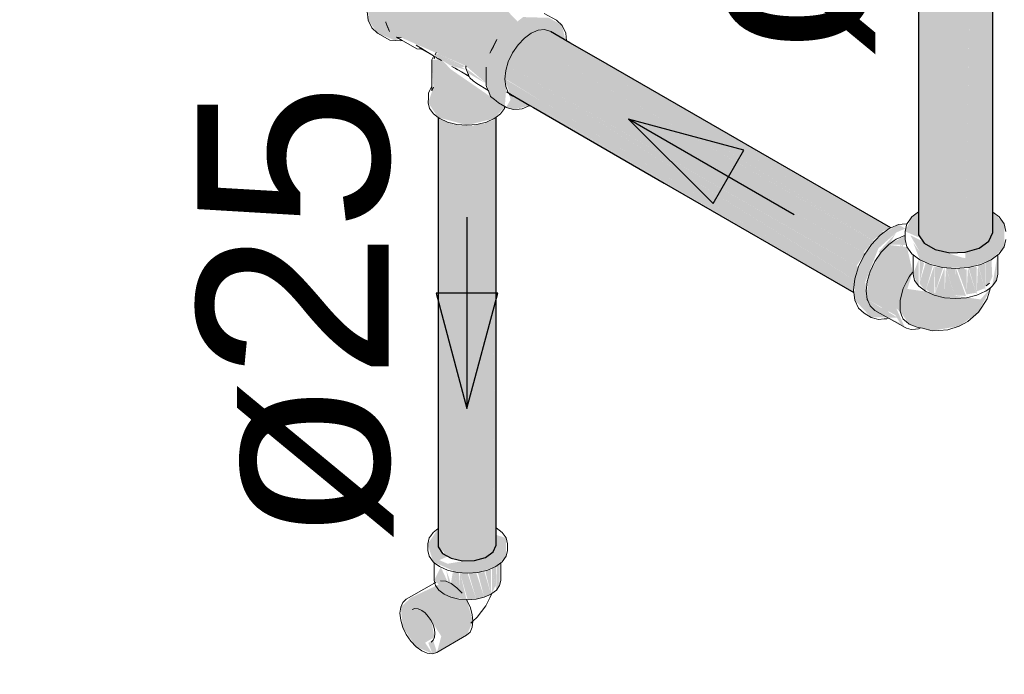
# Model space of a CAD drawing. Header units: millimetres. Extents: x 567 to 934, y -1 to 364.
# Tile 570 of 656: x 750.363 to 751.392, y 69.973 to 70.658. Entities that reach past the tile are written whole.
import ezdxf

# ---------------------------------------------------------------- set-up
doc = ezdxf.new("R2010")
doc.units = ezdxf.units.MM
doc.header["$MEASUREMENT"] = 0
doc.linetypes.add('NULL', pattern=[0])
for name, color, linetype, lineweight in [('AF-Condutos', 140, 'Continuous', 25), ('AF-Conexões', 152, 'Continuous', 18), ('AF-Peça de utilização', 152, 'Continuous', 18), ('AF-Sentido conduto', 140, 'Continuous', 30), ('AF-Textos conduto', 7, 'Continuous', 9), ('Textos', 7, 'Continuous', 9)]:
    doc.layers.add(name, color=color, linetype=linetype, lineweight=lineweight)
doc.styles.add('Arial', font='arial.ttf')

msp = doc.modelspace()

# ---------------------------------------------------------------- hatches: boundary and pattern name
at = {"layer": 'AF-Condutos', "linetype": 'Continuous'}
for points in [[(751.3027, 70.4328), (751.3032, 70.4997), (751.3027, 71.2456)], [(751.3661, 70.4188), (751.3763, 70.4261), (751.3763, 71.2389)], [(751.3027, 71.2321), (751.3032, 70.4997), (751.3085, 71.2293)], [(751.3029, 70.4573), (751.3085, 70.424), (751.32, 70.4174), (751.32, 71.2302), (751.31, 70.5298), (751.3085, 71.2369)], [(751.3515, 70.4145), (751.3661, 70.4188), (751.3661, 71.2316)], [(751.3762, 71.2309), (751.3661, 71.2264), (751.3661, 70.4188)], [(751.3763, 70.4261), (751.3805, 70.4352), (751.3805, 71.235), (751.3805, 71.2349)], [(751.3763, 70.4261), (751.3805, 71.2349), (751.3788, 71.2337)], [(751.3763, 70.4261), (751.3788, 71.2337), (751.3763, 71.2318)], [(751.3085, 71.2277), (751.31, 70.5298), (751.32, 71.2244)], [(751.32, 70.4174), (751.3353, 70.414), (751.3353, 71.2268)], [(751.32, 71.2235), (751.32, 70.4174), (751.3352, 71.2213)], [(751.3353, 70.414), (751.3515, 70.4145), (751.3515, 71.2273)], [(751.3514, 71.2211), (751.3353, 71.2224), (751.3353, 70.414)], [(751.3515, 70.4145), (751.3659, 71.2238), (751.3515, 71.2228)], [(750.8835, 70.6559), (750.9011, 70.645), (751.2661, 70.435)], [(750.9178, 70.6455), (750.884, 70.656), (750.9052, 70.6467), (750.9002, 70.6462), (751.2661, 70.435), (751.2663, 70.4351), (750.9396, 70.631), (751.2728, 70.4396)], [(750.8894, 70.637), (751.2564, 70.426), (751.2566, 70.4261), (750.9011, 70.645)], [(751.2654, 70.4354), (750.9011, 70.645), (751.2552, 70.427)], [(750.8621, 70.6355), (750.8794, 70.6246), (751.2444, 70.4147)], [(750.8894, 70.637), (750.8788, 70.6258), (751.2469, 70.4133), (751.2471, 70.4135)], [(751.2558, 70.4263), (750.8894, 70.637), (751.2455, 70.4144)], [(750.873, 70.6106), (751.2397, 70.3988), (751.2398, 70.3991), (750.8794, 70.6246)], [(751.238, 70.4002), (751.2467, 70.4134), (750.8794, 70.6246)], [(751.2726, 70.4397), (750.9396, 70.631), (751.2645, 70.4361)], [(750.9687, 70.616), (751.2729, 70.4397), (751.2738, 70.4401)], [(750.8703, 70.5963), (751.236, 70.3852), (751.236, 70.3855), (750.8728, 70.61)], [(750.8723, 70.6103), (751.2376, 70.4001), (750.873, 70.6106)], [(751.2358, 70.3857), (751.2397, 70.3988), (750.8728, 70.61)], [(750.8758, 70.5801), (751.2352, 70.3725), (750.9042, 70.5661), (751.2348, 70.3757), (751.235, 70.3759), (750.8702, 70.5959)], [(750.8703, 70.5963), (750.9082, 70.573), (751.236, 70.3852)], [(750.9082, 70.573), (751.235, 70.3759), (751.236, 70.3852)], [(751.2347, 70.3729), (751.2348, 70.3757), (750.8991, 70.5692)], [(750.8007, 70.1257), (750.8005, 70.5556), (750.8005, 70.1289)], [(750.8005, 70.5551), (750.8007, 70.1257), (750.8048, 70.5524)], [(750.8005, 70.1065), (750.8141, 70.0945), (750.8141, 70.5498), (750.8136, 70.5499), (750.8056, 70.1283), (750.8051, 70.5531), (750.8048, 70.5532)], [(750.8056, 70.1283), (750.8136, 70.5493), (750.8051, 70.5531)], [(750.8494, 70.5503), (750.8387, 70.0922), (750.85, 70.0955), (750.85, 70.5504)], [(750.8494, 70.549), (750.8387, 70.5481), (750.8387, 70.0922)], [(750.8582, 70.1278), (750.858, 70.5534), (750.8575, 70.5536), (750.85, 70.0955), (750.8613, 70.1084), (750.8613, 70.5559), (750.8611, 70.5557)], [(750.8575, 70.5522), (750.85, 70.5504), (750.85, 70.0955)], [(750.8611, 70.5552), (750.858, 70.5538), (750.8582, 70.1286)], [(750.8141, 70.5488), (750.8141, 70.0945), (750.8253, 70.5471)], [(750.8253, 70.548), (750.8141, 70.0945), (750.826, 70.0918), (750.826, 70.5479)], [(750.838, 70.5481), (750.826, 70.0918), (750.8387, 70.0922), (750.8387, 70.5481)], [(750.826, 70.5472), (750.826, 70.0918), (750.838, 70.547)], [(751.3029, 70.4573), (751.3027, 70.4328), (751.3085, 70.424)]]:
    msp.add_hatch(color=151, dxfattribs=at).paths.add_polyline_path(points)
at = {"layer": 'AF-Conexões', "linetype": 'Continuous'}
for points in [[(750.7556, 70.636), (750.7621, 70.639), (750.8295, 70.6095), (750.8509, 70.5912), (750.8553, 70.5776), (750.8703, 70.5669), (750.8739, 70.6138), (750.8908, 70.6384), (750.9118, 70.6474), (750.9335, 70.6366), (750.9302, 70.6518), (750.9166, 70.6597), (750.8894, 70.6605), (750.8835, 70.6559), (750.8679, 70.6723), (750.8623, 70.6703), (750.8381, 70.6897), (750.8125, 70.7071), (750.845, 70.6907), (750.8707, 70.6736), (750.8731, 70.6745), (750.8511, 70.6895), (750.8309, 70.6989), (750.802, 70.7267), (750.7899, 70.7349), (750.7732, 70.7364), (750.7539, 70.7252), (750.7372, 70.7045), (750.7276, 70.6796), (750.7276, 70.6574), (750.7372, 70.6437)], [(750.8129, 70.6101), (750.8305, 70.605), (750.8012, 70.622), (750.7963, 70.6209)], [(750.8289, 70.6091), (750.8012, 70.622), (750.8256, 70.608)], [(750.7956, 70.5871), (750.7903, 70.5709), (750.8005, 70.5556), (750.8307, 70.5475), (750.8593, 70.5544), (750.8703, 70.5669), (750.8135, 70.6061), (750.8043, 70.6161), (750.7939, 70.6157)], [(750.8326, 70.6014), (750.8509, 70.5909), (750.8307, 70.6063)], [(750.8965, 70.568), (750.8744, 70.5808), (750.8793, 70.5637)], [(750.8793, 70.5637), (750.8784, 70.5777), (750.8716, 70.5661)], [(751.3813, 70.4368), (751.3414, 70.4668), (751.3151, 70.4627)], [(751.3027, 70.4564), (751.2958, 70.4516), (751.2887, 70.4364), (751.3027, 70.4302)], [(751.3805, 70.4564), (751.3768, 70.4271), (751.3515, 70.4145), (751.3516, 70.4085), (751.3041, 70.4149), (751.2971, 70.4247), (751.3041, 70.4065), (751.3278, 70.3986), (751.355, 70.3986), (751.3786, 70.4065), (751.3923, 70.4201), (751.3923, 70.4442)], [(751.27, 70.3464), (751.2867, 70.4315), (751.2627, 70.3506), (751.2541, 70.3566), (751.2469, 70.383), (751.2608, 70.4186), (751.2794, 70.4352), (751.289, 70.4393), (751.2817, 70.4435), (751.2625, 70.4323), (751.2458, 70.4116), (751.2361, 70.3867), (751.2361, 70.3645), (751.2531, 70.3465)], [(751.2794, 70.4352), (751.2608, 70.4148), (751.2951, 70.3964), (751.2886, 70.3869), (751.2794, 70.356), (751.2834, 70.3522), (751.2966, 70.3939), (751.2906, 70.42), (751.2719, 70.4222)], [(751.288, 70.4313), (751.2716, 70.4227), (751.289, 70.4222)], [(751.294, 70.4324), (751.3041, 70.4149), (751.355, 70.407), (751.3324, 70.4139)], [(751.2872, 70.4247), (751.2859, 70.4241), (751.2701, 70.3463)], [(751.272, 70.346), (751.2809, 70.3462), (751.2491, 70.3653), (751.2572, 70.3538), (751.2886, 70.3357), (751.2794, 70.356), (751.2886, 70.3869), (751.2951, 70.3964), (751.2637, 70.4145), (751.2498, 70.3903), (751.2491, 70.3653), (751.2785, 70.3488), (751.2836, 70.3403)], [(751.2971, 70.3918), (751.303, 70.379), (751.303, 70.4073)], [(751.3038, 70.3824), (751.3085, 70.4032), (751.3041, 70.4065)], [(751.3767, 70.3822), (751.379, 70.4066), (751.3729, 70.4039), (751.3727, 70.3789)], [(751.379, 70.4067), (751.3767, 70.3822), (751.3798, 70.3888)], [(751.3851, 70.4114), (751.3798, 70.379), (751.3842, 70.3851)], [(751.3037, 70.3821), (751.31, 70.3737), (751.3177, 70.4005), (751.3103, 70.4037)], [(751.3106, 70.3756), (751.3192, 70.3696), (751.3192, 70.4006)], [(751.3192, 70.3696), (751.3299, 70.367), (751.3299, 70.3984)], [(751.3194, 70.3992), (751.3203, 70.3729), (751.3284, 70.3984)], [(751.3299, 70.3701), (751.3414, 70.3662), (751.3314, 70.3983)], [(751.3414, 70.3662), (751.3414, 70.3975), (751.3316, 70.3983)], [(751.3523, 70.3689), (751.3418, 70.3976), (751.3414, 70.3694)], [(751.3529, 70.3705), (751.3529, 70.3967), (751.3431, 70.3977)], [(751.3628, 70.3721), (751.3544, 70.3985), (751.3529, 70.3705)], [(751.3636, 70.3696), (751.3636, 70.3992), (751.355, 70.3986)], [(751.3718, 70.3769), (751.3649, 70.401), (751.3636, 70.3736)], [(751.3727, 70.3737), (751.3727, 70.4028), (751.3652, 70.401)], [(751.2928, 70.3394), (751.3169, 70.3325), (751.3451, 70.3373), (751.3653, 70.3518), (751.3781, 70.3772), (751.3676, 70.3652), (751.2868, 70.3768), (751.2834, 70.3531)], [(751.3073, 70.361), (751.2844, 70.3513), (751.3029, 70.3357)]]:
    msp.add_hatch(color=161, dxfattribs=at).paths.add_polyline_path(points)
at = {"layer": 'AF-Peça de utilização', "linetype": 'Continuous'}
for points in [[(750.8005, 70.1252), (750.7897, 70.1096), (750.7953, 70.0908), (750.8206, 70.0796), (750.8421, 70.0796), (750.8608, 70.0858), (750.8716, 70.0966), (750.8716, 70.1158), (750.8613, 70.1189), (750.8613, 70.1084), (750.85, 70.0955), (750.8105, 70.0888), (750.8019, 70.0926), (750.8613, 70.1195), (750.8051, 70.0996)], [(750.8615, 70.0861), (750.8569, 70.0841), (750.8615, 70.0612)], [(750.8649, 70.0889), (750.8622, 70.0869), (750.8615, 70.0612), (750.8649, 70.0661)], [(750.7966, 70.0717), (750.814, 70.0539), (750.8107, 70.0696), (750.8034, 70.0852)], [(750.814, 70.0682), (750.809, 70.0824), (750.814, 70.0539), (750.8303, 70.0513), (750.8235, 70.0794), (750.8223, 70.0628), (750.8159, 70.08)], [(750.8223, 70.0628), (750.8223, 70.0792), (750.8157, 70.0808)], [(750.8314, 70.0788), (750.8235, 70.0794), (750.8314, 70.0512), (750.8404, 70.0519)], [(750.8404, 70.0795), (750.8325, 70.0789), (750.8404, 70.0519), (750.8487, 70.0539)], [(750.8487, 70.0801), (750.8421, 70.0796), (750.8487, 70.0539)], [(750.8487, 70.0812), (750.8487, 70.0539), (750.8559, 70.0571)], [(750.8559, 70.0829), (750.8498, 70.0814), (750.8559, 70.0571)], [(750.8567, 70.0576), (750.8605, 70.0658), (750.8569, 70.0841)], [(750.7932, 70.0296), (750.8039, 70.013), (750.7994, 69.9961), (750.8304, 70.014), (750.837, 70.0287), (750.8304, 70.0511), (750.8195, 70.0521), (750.8257, 70.0579), (750.8085, 70.0705), (750.772, 70.0532), (750.7615, 70.0434), (750.7637, 70.0222), (750.7775, 70.002), (750.7947, 69.9947), (750.787, 70.0063), (750.7968, 70.012)], [(750.7954, 70.0087), (750.7903, 70.006), (750.7947, 69.9947), (750.7994, 69.9961)]]:
    msp.add_hatch(color=161, dxfattribs=at).paths.add_polyline_path(points)

# ---------------------------------------------------------------- linework, layer by layer
at = {"layer": 'AF-Condutos'}
for p, q in [((751.3027, 71.2456), (751.3027, 70.4975)), ((751.3805, 70.4564), (751.3805, 71.235)), ((750.9384, 70.6337), (750.9181, 70.6455)), ((750.9682, 70.6165), (750.9384, 70.6337)), ((751.2738, 70.4401), (750.9682, 70.6165)), ((750.8719, 70.5822), (750.8744, 70.5808)), ((750.8762, 70.5798), (750.8965, 70.568)), ((750.8965, 70.568), (750.9004, 70.5658)), ((750.9004, 70.5658), (751.037, 70.4869)), ((750.8005, 70.5556), (750.8005, 70.1289)), ((750.8613, 70.1264), (750.8613, 70.5559)), ((751.3027, 70.4975), (751.3027, 70.4612)), ((751.037, 70.4869), (751.2352, 70.3725)), ((751.3027, 70.4612), (751.3027, 70.4572)), ((751.3027, 70.4572), (751.3027, 70.4567)), ((751.3027, 70.4567), (751.3027, 70.4328)), ((751.3805, 70.4352), (751.3805, 70.4564)), ((751.3027, 70.4328), (751.3085, 70.424)), ((751.3661, 70.4188), (751.3763, 70.4261)), ((751.3763, 70.4261), (751.3805, 70.4352)), ((751.3085, 70.424), (751.32, 70.4174)), ((751.32, 70.4174), (751.3353, 70.414)), ((751.3515, 70.4145), (751.3661, 70.4188)), ((751.3353, 70.414), (751.3515, 70.4145)), ((750.8005, 70.1289), (750.8005, 70.126)), ((750.8005, 70.126), (750.8005, 70.1256)), ((750.8005, 70.1256), (750.8005, 70.1065)), ((750.8613, 70.1262), (750.8613, 70.1264)), ((750.8613, 70.1084), (750.8613, 70.1262)), ((750.8005, 70.1065), (750.8051, 70.0996)), ((750.858, 70.1012), (750.8613, 70.1084)), ((750.8051, 70.0996), (750.8141, 70.0945)), ((750.85, 70.0955), (750.858, 70.1012)), ((750.8141, 70.0945), (750.826, 70.0918)), ((750.826, 70.0918), (750.8387, 70.0922)), ((750.8387, 70.0922), (750.85, 70.0955))]:
    msp.add_line(p, q, dxfattribs=at)
at = {"layer": 'AF-Conexões'}
for p, q in [((750.7265, 70.6662), (750.7276, 70.6574)), ((750.9243, 70.6573), (750.9115, 70.6644)), ((750.7276, 70.6574), (750.7313, 70.6492)), ((750.7459, 70.6555), (750.7461, 70.6549)), ((750.7461, 70.6549), (750.7459, 70.6555)), ((750.7461, 70.6549), (750.7498, 70.6453)), ((750.7478, 70.6504), (750.7461, 70.6549)), ((750.9302, 70.6518), (750.9243, 70.6573)), ((750.7313, 70.6492), (750.7372, 70.6437)), ((750.7372, 70.6437), (750.75, 70.6365)), ((750.7498, 70.6453), (750.7478, 70.6504)), ((750.8908, 70.6384), (750.8979, 70.6437)), ((750.8979, 70.6437), (750.9051, 70.6467)), ((750.9051, 70.6467), (750.9118, 70.6474)), ((750.9118, 70.6474), (750.9175, 70.6456)), ((750.9339, 70.6436), (750.9302, 70.6518)), ((750.9344, 70.6396), (750.9339, 70.6436)), ((750.75, 70.6365), (750.7556, 70.636)), ((750.7556, 70.636), (750.7612, 70.6355)), ((750.7571, 70.6395), (750.7629, 70.6361)), ((750.7621, 70.639), (750.7571, 70.6395)), ((750.7612, 70.6355), (750.7629, 70.6361)), ((750.7629, 70.6361), (750.7644, 70.6352)), ((750.7644, 70.6352), (750.7782, 70.6273)), ((750.8547, 70.6227), (750.8621, 70.6371)), ((750.8621, 70.6371), (750.8584, 70.6299)), ((750.8784, 70.623), (750.8841, 70.6314)), ((750.8841, 70.6314), (750.8908, 70.6384)), ((750.9349, 70.6358), (750.9344, 70.6396)), ((750.7851, 70.6266), (750.7778, 70.6311)), ((750.7778, 70.6311), (750.7825, 70.6282)), ((750.7782, 70.6273), (750.7832, 70.6268)), ((750.7813, 70.6283), (750.784, 70.6267)), ((750.7825, 70.6282), (750.7813, 70.6283)), ((750.7825, 70.6282), (750.7851, 70.6266)), ((750.7832, 70.6268), (750.784, 70.6267)), ((750.784, 70.6267), (750.7958, 70.6199)), ((750.7851, 70.6266), (750.7959, 70.62)), ((750.7976, 70.6209), (750.7984, 70.6233)), ((750.8561, 70.6254), (750.8547, 70.6227)), ((750.8584, 70.6299), (750.8561, 70.6254)), ((750.8739, 70.6138), (750.8784, 70.623)), ((750.7956, 70.6193), (750.7939, 70.6157)), ((750.7939, 70.6157), (750.7939, 70.5883)), ((750.7958, 70.6199), (750.7956, 70.6193)), ((750.7958, 70.6199), (750.797, 70.6193)), ((750.7959, 70.62), (750.797, 70.6193)), ((750.797, 70.6193), (750.7964, 70.6171)), ((750.7964, 70.617), (750.7971, 70.6192)), ((750.7964, 70.6171), (750.7964, 70.617)), ((750.797, 70.6193), (750.7971, 70.6193)), ((750.797, 70.6193), (750.7971, 70.6192)), ((750.7971, 70.6193), (750.7984, 70.6185)), ((750.7971, 70.6192), (750.7984, 70.6185)), ((750.7984, 70.6185), (750.7986, 70.6183)), ((750.7986, 70.6183), (750.8008, 70.617)), ((750.8041, 70.615), (750.8005, 70.6173)), ((750.8008, 70.617), (750.8041, 70.615)), ((750.8712, 70.6045), (750.8739, 70.6138)), ((750.8184, 70.6069), (750.8148, 70.6088)), ((750.8148, 70.6088), (750.8184, 70.6069)), ((750.8184, 70.6069), (750.8197, 70.6062)), ((750.8213, 70.6052), (750.8184, 70.6069)), ((750.8197, 70.6062), (750.8226, 70.6046)), ((750.8261, 70.6027), (750.8213, 70.6052)), ((750.8213, 70.6052), (750.825, 70.6031)), ((750.8226, 70.6046), (750.8213, 70.6052)), ((750.8226, 70.6046), (750.8264, 70.6026)), ((750.825, 70.6031), (750.833, 70.5985)), ((750.8327, 70.5992), (750.8261, 70.6027)), ((750.8264, 70.6026), (750.8327, 70.5992)), ((750.8298, 70.6086), (750.8295, 70.6095)), ((750.8295, 70.6095), (750.8297, 70.6071)), ((750.8297, 70.6071), (750.8316, 70.602)), ((750.8316, 70.602), (750.8321, 70.6007)), ((750.8321, 70.6007), (750.8322, 70.6005)), ((750.8322, 70.6005), (750.8327, 70.5992)), ((750.8508, 70.6081), (750.8509, 70.604)), ((750.8508, 70.6015), (750.8508, 70.6081)), ((750.8508, 70.5949), (750.8508, 70.6015)), ((750.8509, 70.604), (750.8509, 70.5992)), ((750.8702, 70.5957), (750.8712, 70.6045)), ((750.8327, 70.5992), (750.8327, 70.5992)), ((750.8327, 70.5992), (750.833, 70.5985)), ((750.833, 70.5985), (750.8336, 70.5969)), ((750.8336, 70.5969), (750.8373, 70.594)), ((750.8373, 70.594), (750.8409, 70.591)), ((750.8409, 70.591), (750.8527, 70.5842)), ((750.8509, 70.5947), (750.8508, 70.5949)), ((750.8509, 70.5992), (750.8509, 70.5965)), ((750.8509, 70.5965), (750.8509, 70.5947)), ((750.8509, 70.5947), (750.8509, 70.5944)), ((750.8509, 70.5944), (750.8509, 70.589)), ((750.8712, 70.5879), (750.8702, 70.5957)), ((750.7905, 70.5809), (750.7904, 70.576)), ((750.7923, 70.5848), (750.7905, 70.5809)), ((750.7939, 70.5883), (750.7923, 70.5848)), ((750.7939, 70.5883), (750.7939, 70.5835)), ((750.7939, 70.5835), (750.7956, 70.5871)), ((750.8509, 70.589), (750.8527, 70.5842)), ((750.8527, 70.5842), (750.8531, 70.5833)), ((750.8531, 70.5833), (750.8553, 70.5776)), ((750.8739, 70.5818), (750.8712, 70.5879)), ((750.8762, 70.5798), (750.8739, 70.5818)), ((750.7904, 70.576), (750.7903, 70.5709)), ((750.7903, 70.5709), (750.7917, 70.5648)), ((750.8553, 70.5776), (750.8595, 70.5742)), ((750.8595, 70.5742), (750.8613, 70.5728)), ((750.8613, 70.5728), (750.8636, 70.5709)), ((750.8636, 70.5709), (750.8703, 70.5669)), ((750.8749, 70.5797), (750.8784, 70.5777)), ((750.8784, 70.5777), (750.8762, 70.5798)), ((750.7917, 70.5648), (750.7957, 70.5592)), ((750.8657, 70.5592), (750.8698, 70.5648)), ((750.8698, 70.5648), (750.87, 70.5658)), ((750.87, 70.5658), (750.8703, 70.5669)), ((750.8703, 70.5669), (750.871, 70.5665)), ((750.871, 70.5665), (750.8713, 70.5663)), ((750.8713, 70.5663), (750.8716, 70.5661)), ((750.8716, 70.5661), (750.8793, 70.5637)), ((750.8793, 70.5637), (750.8854, 70.5643)), ((750.8854, 70.5643), (750.8883, 70.5646)), ((750.8883, 70.5646), (750.8965, 70.568)), ((750.7957, 70.5592), (750.8005, 70.5556)), ((750.8005, 70.5556), (750.8022, 70.5544)), ((750.8022, 70.5544), (750.8105, 70.5507)), ((750.8105, 70.5507), (750.8203, 70.5483)), ((750.8412, 70.5483), (750.851, 70.5507)), ((750.851, 70.5507), (750.8593, 70.5544)), ((750.8593, 70.5544), (750.8613, 70.5559)), ((750.8613, 70.5559), (750.8657, 70.5592)), ((750.8203, 70.5483), (750.8307, 70.5475)), ((750.8307, 70.5475), (750.8412, 70.5483)), ((751.3027, 70.4567), (751.2958, 70.4516)), ((751.387, 70.4516), (751.3805, 70.4564)), ((751.2929, 70.4475), (751.2905, 70.4442)), ((751.2958, 70.4516), (751.2929, 70.4475)), ((751.3923, 70.4442), (751.387, 70.4516)), ((751.2721, 70.4394), (751.2625, 70.4323)), ((751.2738, 70.4401), (751.2721, 70.4394)), ((751.2817, 70.4435), (751.2738, 70.4401)), ((751.2855, 70.4438), (751.2817, 70.4435)), ((751.2906, 70.4443), (751.2855, 70.4438)), ((751.2905, 70.4442), (751.2887, 70.4364)), ((751.2887, 70.4364), (751.2887, 70.4323)), ((751.3941, 70.4364), (751.3923, 70.4442)), ((751.2625, 70.4323), (751.2535, 70.4228)), ((751.2772, 70.4268), (751.2716, 70.4227)), ((751.2794, 70.4284), (751.2772, 70.4268)), ((751.2834, 70.43), (751.2794, 70.4284)), ((751.2875, 70.4318), (751.2834, 70.43)), ((751.288, 70.4319), (751.2875, 70.4318)), ((751.2887, 70.4319), (751.288, 70.4319)), ((751.2887, 70.4323), (751.2887, 70.4319)), ((751.2887, 70.4319), (751.2887, 70.4315)), ((751.2887, 70.4315), (751.2887, 70.428)), ((751.2887, 70.428), (751.2905, 70.4201)), ((751.3923, 70.4201), (751.3941, 70.428)), ((751.2535, 70.4228), (751.2458, 70.4116)), ((751.2713, 70.4224), (751.2637, 70.4145)), ((751.2716, 70.4227), (751.2713, 70.4224)), ((751.2905, 70.4201), (751.2958, 70.4128)), ((751.387, 70.4128), (751.3923, 70.4201)), ((751.2458, 70.4116), (751.2399, 70.3992)), ((751.2572, 70.405), (751.2522, 70.3946)), ((751.2637, 70.4145), (751.2572, 70.405)), ((751.2958, 70.4128), (751.2971, 70.4118)), ((751.2971, 70.4118), (751.3041, 70.4065)), ((751.2971, 70.4118), (751.2971, 70.3942)), ((751.3041, 70.4065), (751.3151, 70.4016)), ((751.3677, 70.4016), (751.3786, 70.4065)), ((751.3786, 70.4065), (751.3857, 70.4118)), ((751.3857, 70.4118), (751.387, 70.4128)), ((751.3857, 70.3918), (751.3857, 70.4118)), ((751.2399, 70.3992), (751.2361, 70.3867)), ((751.2522, 70.3946), (751.2491, 70.384)), ((751.3151, 70.4016), (751.3278, 70.3986)), ((751.3278, 70.3986), (751.3414, 70.3975)), ((751.3414, 70.3975), (751.355, 70.3986)), ((751.355, 70.3986), (751.3677, 70.4016)), ((751.2361, 70.3867), (751.2349, 70.3749)), ((751.293, 70.389), (751.2899, 70.3829)), ((751.2944, 70.3909), (751.293, 70.389)), ((751.2966, 70.3937), (751.2944, 70.3909)), ((751.2971, 70.3942), (751.2966, 70.3937)), ((751.2971, 70.3942), (751.2971, 70.3918)), ((751.2971, 70.3918), (751.2986, 70.3851)), ((751.2986, 70.3851), (751.303, 70.379)), ((751.3798, 70.379), (751.3842, 70.3851)), ((751.3842, 70.3851), (751.3857, 70.3918)), ((751.2349, 70.3749), (751.2352, 70.3725)), ((751.2491, 70.384), (751.248, 70.3741)), ((751.248, 70.3741), (751.2491, 70.3653)), ((751.2868, 70.3768), (751.2835, 70.3644)), ((751.2899, 70.3829), (751.2868, 70.3768)), ((751.303, 70.379), (751.31, 70.3737)), ((751.3729, 70.3738), (751.3782, 70.3777)), ((751.3768, 70.3823), (751.3735, 70.3795)), ((751.3743, 70.3657), (751.3781, 70.3772)), ((751.3781, 70.3772), (751.3782, 70.3777)), ((751.3782, 70.3777), (751.3798, 70.379)), ((751.2352, 70.3725), (751.2361, 70.3645)), ((751.2361, 70.3645), (751.2399, 70.3562)), ((751.2491, 70.3653), (751.2496, 70.3641)), ((751.2496, 70.3641), (751.2522, 70.3584)), ((751.2835, 70.3644), (751.2834, 70.3588)), ((751.31, 70.3737), (751.3192, 70.3696)), ((751.3192, 70.3696), (751.3299, 70.367)), ((751.3299, 70.367), (751.3414, 70.3662)), ((751.3414, 70.3662), (751.3529, 70.367)), ((751.3529, 70.367), (751.3636, 70.3696)), ((751.3636, 70.3696), (751.3727, 70.3737)), ((751.3688, 70.3572), (751.3743, 70.3657)), ((751.3727, 70.3737), (751.3729, 70.3738)), ((751.2399, 70.3562), (751.2458, 70.3507)), ((751.2522, 70.3584), (751.2572, 70.3538)), ((751.2572, 70.3538), (751.2712, 70.3457)), ((751.2834, 70.3588), (751.2834, 70.3531)), ((751.3653, 70.3518), (751.3688, 70.3572)), ((751.2458, 70.3507), (751.2531, 70.3465)), ((751.2531, 70.3465), (751.2583, 70.3449)), ((751.2583, 70.3449), (751.2608, 70.3442)), ((751.2608, 70.3442), (751.2669, 70.3448)), ((751.2669, 70.3448), (751.2697, 70.3451)), ((751.2697, 70.3451), (751.2712, 70.3457)), ((751.2712, 70.3457), (751.2719, 70.3453)), ((751.2719, 70.3453), (751.2886, 70.3357)), ((751.2834, 70.3531), (751.285, 70.3488)), ((751.285, 70.3488), (751.2866, 70.3445)), ((751.2866, 70.3445), (751.2897, 70.342)), ((751.3543, 70.3421), (751.3653, 70.3518)), ((751.2886, 70.3357), (751.2901, 70.3352)), ((751.2897, 70.342), (751.2928, 70.3394)), ((751.2901, 70.3352), (751.2951, 70.3337)), ((751.2928, 70.3394), (751.3013, 70.3362)), ((751.2951, 70.3337), (751.2994, 70.3341)), ((751.2994, 70.3341), (751.3026, 70.3344)), ((751.3013, 70.3362), (751.3049, 70.3354)), ((751.3026, 70.3344), (751.3049, 70.3354)), ((751.3049, 70.3354), (751.3068, 70.335)), ((751.3068, 70.335), (751.3169, 70.3325)), ((751.3239, 70.3326), (751.3334, 70.3334)), ((751.3334, 70.3334), (751.3451, 70.3373)), ((751.3451, 70.3373), (751.3543, 70.3421)), ((751.3169, 70.3325), (751.3239, 70.3326))]:
    msp.add_line(p, q, dxfattribs=at)
at = {"layer": 'AF-Peça de utilização'}
for p, q in [((750.7928, 70.1181), (750.7911, 70.1158)), ((750.7953, 70.1216), (750.7928, 70.1181)), ((750.8005, 70.1256), (750.7953, 70.1216)), ((750.8674, 70.1216), (750.8613, 70.1262)), ((750.8716, 70.1158), (750.8674, 70.1216)), ((750.7911, 70.1158), (750.7897, 70.1096)), ((750.7897, 70.1096), (750.7897, 70.1028)), ((750.873, 70.1096), (750.8716, 70.1158)), ((750.873, 70.1028), (750.873, 70.1096)), ((750.7897, 70.1028), (750.7911, 70.0966)), ((750.7911, 70.0966), (750.7953, 70.0908)), ((750.8674, 70.0908), (750.8716, 70.0966)), ((750.8716, 70.0966), (750.873, 70.1028)), ((750.7953, 70.0908), (750.7966, 70.0898)), ((750.7966, 70.0898), (750.8019, 70.0858)), ((750.7966, 70.0898), (750.7966, 70.0717)), ((750.8608, 70.0858), (750.8661, 70.0898)), ((750.8661, 70.0898), (750.8674, 70.0908)), ((750.8661, 70.0713), (750.8661, 70.0898)), ((750.8019, 70.0858), (750.8105, 70.082)), ((750.8105, 70.082), (750.8206, 70.0796)), ((750.8206, 70.0796), (750.8314, 70.0788)), ((750.8314, 70.0788), (750.8421, 70.0796)), ((750.8421, 70.0796), (750.8522, 70.082)), ((750.8522, 70.082), (750.8608, 70.0858)), ((750.7937, 70.0669), (750.7673, 70.0517)), ((750.7961, 70.0683), (750.7937, 70.0669)), ((750.7966, 70.0686), (750.7961, 70.0683)), ((750.7966, 70.0717), (750.7966, 70.0713)), ((750.7966, 70.0713), (750.797, 70.0692)), ((750.7971, 70.0689), (750.7966, 70.0686)), ((750.797, 70.0692), (750.7971, 70.0689)), ((750.7983, 70.0696), (750.7971, 70.0689)), ((750.7971, 70.0689), (750.7978, 70.0661)), ((750.7978, 70.0661), (750.8012, 70.0612)), ((750.8085, 70.0705), (750.803, 70.071)), ((750.8143, 70.068), (750.8085, 70.0705)), ((750.8202, 70.0637), (750.8143, 70.068)), ((750.8615, 70.0612), (750.8649, 70.0661)), ((750.8649, 70.0661), (750.8661, 70.0713)), ((750.8012, 70.0612), (750.8068, 70.0571)), ((750.8068, 70.0571), (750.814, 70.0539)), ((750.8257, 70.0579), (750.8202, 70.0637)), ((750.8487, 70.0539), (750.8559, 70.0571)), ((750.8546, 70.0533), (750.8567, 70.0576)), ((750.8559, 70.0571), (750.8567, 70.0576)), ((750.8567, 70.0576), (750.8615, 70.0612)), ((750.7637, 70.0484), (750.7615, 70.0434)), ((750.7673, 70.0517), (750.7637, 70.0484)), ((750.814, 70.0539), (750.8223, 70.0519)), ((750.8223, 70.0519), (750.8303, 70.0513)), ((750.8303, 70.0513), (750.8314, 70.0512)), ((750.8304, 70.0511), (750.8303, 70.0513)), ((750.834, 70.0436), (750.8304, 70.0511)), ((750.8314, 70.0512), (750.8404, 70.0519)), ((750.8404, 70.0519), (750.8487, 70.0539)), ((750.8415, 70.033), (750.8505, 70.0449)), ((750.8505, 70.0449), (750.8546, 70.0533)), ((750.7615, 70.0434), (750.7607, 70.037)), ((750.7607, 70.037), (750.7615, 70.0298)), ((750.7735, 70.041), (750.7764, 70.0419)), ((750.7764, 70.0419), (750.7798, 70.0416)), ((750.7798, 70.0416), (750.7834, 70.04)), ((750.7834, 70.04), (750.787, 70.0374)), ((750.787, 70.0374), (750.7903, 70.0338)), ((750.8363, 70.0359), (750.834, 70.0436)), ((750.837, 70.0287), (750.8363, 70.0359)), ((750.7615, 70.0298), (750.7637, 70.0222)), ((750.7903, 70.0338), (750.7932, 70.0296)), ((750.7932, 70.0296), (750.7954, 70.025)), ((750.7954, 70.025), (750.7968, 70.0203)), ((750.8349, 70.0266), (750.837, 70.0287)), ((750.8363, 70.0224), (750.837, 70.0287)), ((750.837, 70.0287), (750.8415, 70.033)), ((750.7637, 70.0222), (750.7673, 70.0147)), ((750.7673, 70.0147), (750.772, 70.0078)), ((750.7968, 70.0203), (750.7973, 70.0159)), ((750.7973, 70.0159), (750.7968, 70.012)), ((750.7994, 69.9961), (750.8304, 70.014)), ((750.8304, 70.014), (750.834, 70.0174)), ((750.834, 70.0174), (750.8363, 70.0224)), ((750.772, 70.0078), (750.7775, 70.002)), ((750.7954, 70.0089), (750.7932, 70.0068)), ((750.7968, 70.012), (750.7954, 70.0089)), ((750.7775, 70.002), (750.7834, 69.9977)), ((750.7834, 69.9977), (750.7892, 69.9952)), ((750.7892, 69.9952), (750.7947, 69.9947)), ((750.7947, 69.9947), (750.7994, 69.9961))]:
    msp.add_line(p, q, dxfattribs=at)
at = {"layer": 'AF-Sentido conduto'}
for p, q in [((750.9995, 70.5538), (751.0879, 70.4654)), ((751.1202, 70.5214), (750.9995, 70.5538)), ((751.0879, 70.4654), (751.1202, 70.5214)), ((750.8631, 70.3719), (750.7984, 70.3719)), ((750.7984, 70.3719), (750.8307, 70.2512)), ((750.8307, 70.2512), (750.8631, 70.3719))]:
    msp.add_line(p, q, dxfattribs=at)
for points in [[(751.1727, 70.4538), (750.9995, 70.5538)], [(750.8307, 70.4512), (750.8307, 70.2512)]]:
    msp.add_lwpolyline(points, dxfattribs=at)

# ---------------------------------------------------------------- texts
at = {"layer": 'AF-Textos conduto', "linetype": 'NULL', "char_height": 0.2, "width": 0.962805, "attachment_point": 8, "rotation": 90.0002, "line_spacing_factor": 0.6, "style": 'Arial'}
for s, insert in [('ø32', (751.2574, 70.8564)), ('ø25', (750.7542, 70.3512))]:
    msp.add_mtext(s, dxfattribs=dict(at, insert=insert))
at = {"layer": 'Textos', "linetype": 'NULL', "insert": (750.8112, 69.7384), "char_height": 0.2, "width": 1.02439, "attachment_point": 9, "line_spacing_factor": 0.6, "style": 'Arial'}
msp.add_mtext('MIC', dxfattribs=at)

doc.saveas('drawing.dxf')
